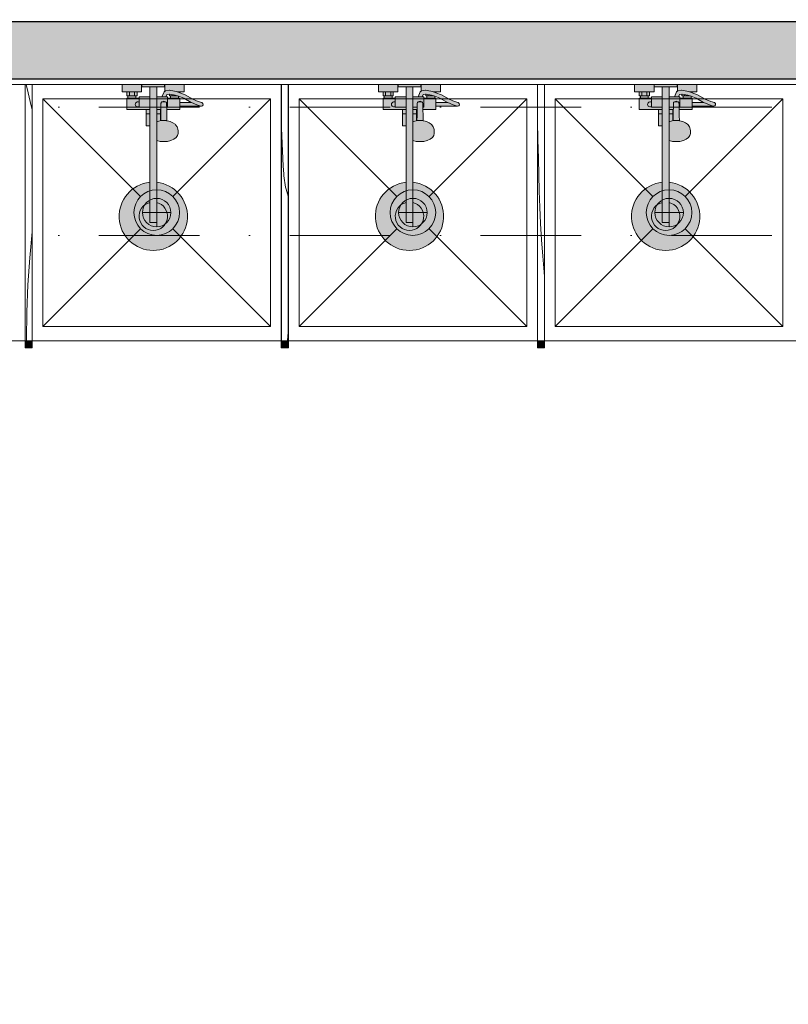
# Model space of a CAD drawing. Header units: millimetres. Extents: x -59761 to 112741, y -57975 to 46221.
# Tile 333 of 421: x 65981 to 68681, y -21151 to -17693. Entities that reach past the tile are written whole.
import ezdxf

# ---------------------------------------------------------------- set-up
doc = ezdxf.new("R2010")
doc.units = ezdxf.units.MM
for name, pattern in [('Wipeout_Contour', [1000, 0, -1000]), ('Штриховая', [564.444447, 282.222223, -282.222223]), ('Штрихпунктирная', [670.277762, 352.777767, -176.388884, 0, -141.111112])]:
    doc.linetypes.add(name, pattern=pattern)
for name, color, linetype in [('Интерьер - Оборудование', 7, 'Continuous'), ('Интерьер - Сантехника', 7, 'Continuous'), ('Конструктив - Стены Внутр сущ.', 7, 'Continuous'), ('Элемент Модели - Зона', 7, 'Continuous'), ('Элемент Модели - Оси', 2, 'Continuous')]:
    doc.layers.add(name, color=color, linetype=linetype)

# ---------------------------------------------------------------- blocks, each defined once
blk = doc.blocks.new('*X580', base_point=(2412685.8, -340475.5))
at = {"layer": 'Интерьер - Оборудование', "color": 7, "linetype": 'Continuous', "lineweight": 15}
for p, q in [((2525486.1, -304566.7), (2525485.8, -304547.8)), ((2525486.5, -304577.8), (2525486.1, -304566.7)), ((2525486.8, -304588.9), (2525486.5, -304577.8)), ((2525487.2, -304600), (2525486.8, -304588.9)), ((2525487.6, -304611.1), (2525487.2, -304600)), ((2525488, -304622.2), (2525487.6, -304611.1)), ((2525488.4, -304633.3), (2525488, -304622.2)), ((2525488.9, -304644.4), (2525488.4, -304633.3)), ((2525489.4, -304655.5), (2525488.9, -304644.4)), ((2525490.1, -304712.6), (2525489.4, -304655.5)), ((2525491.5, -304769.8), (2525490.1, -304712.6)), ((2525493.5, -304826.9), (2525491.5, -304769.8)), ((2525496.2, -304884), (2525493.5, -304826.9)), ((2525499.6, -304941.1), (2525496.2, -304884)), ((2525503.7, -304998.1), (2525499.6, -304941.1)), ((2525508.4, -305055), (2525503.7, -304998.1)), ((2525509.8, -305069.4), (2525508.4, -305055))]:
    blk.add_line(p, q, dxfattribs=at)
blk = doc.blocks.new('*X581', base_point=(2412685.8, -340475.5))
at = {"layer": 'Интерьер - Оборудование', "color": 7, "linetype": 'Continuous', "lineweight": 15}
for p, q in [((2524586.2, -304549.3), (2524585.8, -304533.3)), ((2524587.1, -304575.9), (2524586.2, -304549.3)), ((2524588.2, -304602.5), (2524587.1, -304575.9)), ((2524589.5, -304629.1), (2524588.2, -304602.5)), ((2524591, -304655.7), (2524589.5, -304629.1)), ((2524592.6, -304682.3), (2524591, -304655.7)), ((2524594.5, -304708.9), (2524592.6, -304682.3)), ((2524594.8, -304716.8), (2524594.5, -304708.9)), ((2524595.5, -304724.6), (2524594.8, -304716.8)), ((2524596.4, -304732.5), (2524595.5, -304724.6)), ((2524597.5, -304740.3), (2524596.4, -304732.5)), ((2524599, -304748.1), (2524597.5, -304740.3)), ((2524600.7, -304755.8), (2524599, -304748.1)), ((2524602.7, -304763.4), (2524600.7, -304755.8)), ((2524605, -304771), (2524602.7, -304763.4)), ((2524609.8, -304787.8), (2524605, -304771)), ((2524607.4, -305295), (2524609.2, -305266)), ((2524609.2, -305266), (2524609.8, -305257.5)), ((2524607.4, -305295.5), (2524607.4, -305295))]:
    blk.add_line(p, q, dxfattribs=at)
blk = doc.blocks.new('*X582', base_point=(2412685.8, -340475.5))
at = {"layer": 'Интерьер - Оборудование', "color": 7, "linetype": 'Continuous', "lineweight": 15}
for p, q in [((2523688.9, -304395.5), (2523696.9, -304424.8)), ((2523696.9, -304424.8), (2523707.4, -304470.7)), ((2523707.4, -304470.7), (2523709.8, -304483.8)), ((2523701.7, -305004.4), (2523709.8, -304913.1)), ((2523695.5, -305099.8), (2523701.7, -305004.4)), ((2523691.6, -305195.4), (2523695.5, -305099.8)), ((2523689.9, -305291), (2523691.6, -305195.4)), ((2523690, -305295.5), (2523689.9, -305291))]:
    blk.add_line(p, q, dxfattribs=at)

msp = doc.modelspace()

# ---------------------------------------------------------------- hatches: boundary and pattern name
at = {"layer": 'Интерьер - Оборудование', "linetype": 'Continuous', "lineweight": 0}
for points in [[(65999.5, -18820), (66000, -18820), (66000, -17920), (65999.5, -17920)], [(66024.5, -18820), (66024.5, -17920), (66024, -17920), (66024, -18820)], [(66899.5, -18820), (66900, -18820), (66900, -17920), (66899.5, -17920)], [(66924.5, -18820), (66924.5, -17920), (66924, -17920), (66924, -18820)], [(67799.5, -18820), (67800, -18820), (67800, -17920), (67799.5, -17920)], [(67824.5, -18820), (67824.5, -17920), (67824, -17920), (67824, -18820)]]:
    msp.add_hatch(color=255, dxfattribs=at).paths.add_polyline_path(points)
h = msp.add_hatch(color=255, dxfattribs=at)
h.paths.add_polyline_path([(66438, -18263.6, 19.9498744), (66462, -18263.6), (66462, -18117.04), (66474.06, -18119.91), (66487, -18120.88), (66499.94, -18119.91), (66512, -18117.04), (66522.36, -18112.48), (66530.3, -18106.54), (66535.3, -18099.63), (66537, -18092.2), (66537, -18081.56), (66536.49, -18078.38), (66534.8, -18071.03), (66533.36, -18068.29), (66528.56, -18061.65), (66526.5, -18059.79), (66519.25, -18054.37), (66509.8, -18050.21), (66504.63, -18048.85), (66498.01, -18047.28), (66497.5, -18029.07), (66497.25, -18008), (66543, -18008), (66543, -17996.5), (66619, -17996.5, 0.8537531), (66621.01, -17983.82), (66608.16, -17979.64), (66588.96, -17971.31), (66562.29, -17956.13), (66543, -17949.29), (66543, -17946), (66559, -17946), (66559, -17920), (66491, -17920), (66491, -17943.22), (66490.37, -17943.49), (66489.35, -17944.22), (66488.48, -17945.13), (66487.81, -17946.2), (66480.44, -17964), (66462, -17964), (66462, -17928), (66490, -17928), (66490, -17920), (66410, -17920), (66410, -17928), (66438, -17928), (66438, -17964), (66400, -17964), (66400, -17968), (66389, -17968), (66389, -17960), (66393, -17960), (66393, -17946), (66409, -17946), (66409, -17920), (66341, -17920), (66341, -17946), (66357, -17946), (66357, -17960), (66361, -17960), (66361, -17968), (66357, -17968), (66357, -18008), (66425.01, -18008), (66425.01, -18065), (66425.61, -18065), (66427.18, -18065), (66429.65, -18065), (66432.92, -18065), (66436.87, -18065), (66438, -18065)])
h.paths.add_polyline_path([(66500, -17964), (66494.45, -17964), (66498.16, -17954.98), (66506.78, -17953.58), (66507, -17953.62), (66507, -17960), (66511, -17960), (66511, -17968), (66500, -17968)], flags=0)
h.paths.add_polyline_path([(66539, -17968), (66539, -17961.64), (66556.91, -17967.97), (66583.04, -17982.89), (66584.45, -17983.5), (66543, -17983.5), (66543, -17968)], flags=0)
h = msp.add_hatch(color=255, dxfattribs=at)
h.paths.add_polyline_path([(67338, -18263.6, 19.9498744), (67362, -18263.6), (67362, -18117.04), (67374.06, -18119.91), (67387, -18120.88), (67399.94, -18119.91), (67412, -18117.04), (67422.36, -18112.48), (67430.3, -18106.54), (67435.3, -18099.63), (67437, -18092.2), (67437, -18081.56), (67436.49, -18078.38), (67434.8, -18071.03), (67433.36, -18068.29), (67428.56, -18061.65), (67426.5, -18059.79), (67419.25, -18054.37), (67409.8, -18050.21), (67404.63, -18048.85), (67398.01, -18047.28), (67397.5, -18029.07), (67397.25, -18008), (67443, -18008), (67443, -17996.5), (67519, -17996.5, 0.8537531), (67521.01, -17983.82), (67508.16, -17979.64), (67488.96, -17971.31), (67462.29, -17956.13), (67443, -17949.29), (67443, -17946), (67459, -17946), (67459, -17920), (67391, -17920), (67391, -17943.22), (67390.37, -17943.49), (67389.35, -17944.22), (67388.48, -17945.13), (67387.81, -17946.2), (67380.44, -17964), (67362, -17964), (67362, -17928), (67390, -17928), (67390, -17920), (67310, -17920), (67310, -17928), (67338, -17928), (67338, -17964), (67300, -17964), (67300, -17968), (67289, -17968), (67289, -17960), (67293, -17960), (67293, -17946), (67309, -17946), (67309, -17920), (67241, -17920), (67241, -17946), (67257, -17946), (67257, -17960), (67261, -17960), (67261, -17968), (67257, -17968), (67257, -18008), (67325.01, -18008), (67325.01, -18065), (67325.61, -18065), (67327.18, -18065), (67329.65, -18065), (67332.92, -18065), (67336.87, -18065), (67338, -18065)])
h.paths.add_polyline_path([(67400, -17964), (67394.45, -17964), (67398.16, -17954.98), (67406.78, -17953.58), (67407, -17953.62), (67407, -17960), (67411, -17960), (67411, -17968), (67400, -17968)], flags=0)
h.paths.add_polyline_path([(67439, -17968), (67439, -17961.64), (67456.91, -17967.97), (67483.04, -17982.89), (67484.45, -17983.5), (67443, -17983.5), (67443, -17968)], flags=0)
h = msp.add_hatch(color=255, dxfattribs=at)
h.paths.add_polyline_path([(68238, -18263.6, 19.9498744), (68262, -18263.6), (68262, -18117.04), (68274.06, -18119.91), (68287, -18120.88), (68299.94, -18119.91), (68312, -18117.04), (68322.36, -18112.48), (68330.3, -18106.54), (68335.3, -18099.63), (68337, -18092.2), (68337, -18081.56), (68336.49, -18078.38), (68334.8, -18071.03), (68333.36, -18068.29), (68328.56, -18061.65), (68326.5, -18059.79), (68319.25, -18054.37), (68309.8, -18050.21), (68304.63, -18048.85), (68298.01, -18047.28), (68297.5, -18029.07), (68297.25, -18008), (68343, -18008), (68343, -17996.5), (68419, -17996.5, 0.8537531), (68421.01, -17983.82), (68408.16, -17979.64), (68388.96, -17971.31), (68362.29, -17956.13), (68343, -17949.29), (68343, -17946), (68359, -17946), (68359, -17920), (68291, -17920), (68291, -17943.22), (68290.37, -17943.49), (68289.35, -17944.22), (68288.48, -17945.13), (68287.81, -17946.2), (68280.44, -17964), (68262, -17964), (68262, -17928), (68290, -17928), (68290, -17920), (68210, -17920), (68210, -17928), (68238, -17928), (68238, -17964), (68200, -17964), (68200, -17968), (68189, -17968), (68189, -17960), (68193, -17960), (68193, -17946), (68209, -17946), (68209, -17920), (68141, -17920), (68141, -17946), (68157, -17946), (68157, -17960), (68161, -17960), (68161, -17968), (68157, -17968), (68157, -18008), (68225.01, -18008), (68225.01, -18065), (68225.61, -18065), (68227.18, -18065), (68229.65, -18065), (68232.92, -18065), (68236.87, -18065), (68238, -18065)])
h.paths.add_polyline_path([(68300, -17964), (68294.45, -17964), (68298.16, -17954.98), (68306.78, -17953.58), (68307, -17953.62), (68307, -17960), (68311, -17960), (68311, -17968), (68300, -17968)], flags=0)
h.paths.add_polyline_path([(68339, -17968), (68339, -17961.64), (68356.91, -17967.97), (68383.04, -17982.89), (68384.45, -17983.5), (68343, -17983.5), (68343, -17968)], flags=0)
at = {"layer": 'Конструктив - Стены Внутр сущ.', "linetype": 'Continuous', "lineweight": 15}
msp.add_hatch(color=7, dxfattribs=at).paths.add_polyline_path([(63300, -17700), (63300, -17900), (71695, -17900), (71700, -17700)])

# ---------------------------------------------------------------- linework, layer by layer
at = {"layer": 'Интерьер - Оборудование', "color": 7, "linetype": 'Continuous', "lineweight": 15}
for p, q in [((65999.5, -18820), (65999.5, -17920)), ((65999.5, -17920), (66000, -17920)), ((66024.5, -17920), (66024, -17920)), ((66024.5, -18820), (66024.5, -17920)), ((66899.5, -18820), (66899.5, -17920)), ((66899.5, -17920), (66900, -17920)), ((66924.5, -17920), (66924, -17920)), ((66924.5, -18820), (66924.5, -17920)), ((67799.5, -18820), (67799.5, -17920)), ((67799.5, -17920), (67800, -17920)), ((67824.5, -17920), (67824, -17920)), ((67824.5, -18820), (67824.5, -17920)), ((66000, -18820), (65999.5, -18820)), ((66024, -18820), (66024.5, -18820)), ((66900, -18820), (66899.5, -18820)), ((66924, -18820), (66924.5, -18820)), ((67800, -18820), (67799.5, -18820)), ((67824, -18820), (67824.5, -18820))]:
    msp.add_line(p, q, dxfattribs=at)
at = {"layer": 'Интерьер - Оборудование', "color": 7, "linetype": 'Continuous', "lineweight": 5}
for p, q in [((66357, -17946), (66393, -17946)), ((66366, -17946), (66366, -17960)), ((66384, -17946), (66384, -17960)), ((66438, -17928), (66462, -17928)), ((66491.53, -17942.99), (66491, -17943.22)), ((66492.76, -17942.72), (66491.53, -17942.99)), ((66505.93, -17940.56), (66492.76, -17942.72)), ((66507.18, -17940.51), (66505.93, -17940.56)), ((66511.67, -17941.36), (66507.18, -17940.51)), ((66531.01, -17945.04), (66511.67, -17941.36)), ((66543, -17949.29), (66531.01, -17945.04)), ((66532.13, -17945.49), (66532.11, -17945.49)), ((66533.71, -17946), (66543, -17946)), ((67257, -17946), (67293, -17946)), ((67266, -17946), (67266, -17960)), ((67284, -17946), (67284, -17960)), ((67338, -17928), (67362, -17928)), ((67391.53, -17942.99), (67391, -17943.22)), ((67392.76, -17942.72), (67391.53, -17942.99)), ((67405.93, -17940.56), (67392.76, -17942.72)), ((67407.18, -17940.51), (67405.93, -17940.56)), ((67411.67, -17941.36), (67407.18, -17940.51)), ((67431.01, -17945.04), (67411.67, -17941.36)), ((67443, -17949.29), (67431.01, -17945.04)), ((67432.13, -17945.49), (67432.11, -17945.49)), ((67433.71, -17946), (67443, -17946)), ((68157, -17946), (68193, -17946)), ((68166, -17946), (68166, -17960)), ((68184, -17946), (68184, -17960)), ((68238, -17928), (68262, -17928)), ((68291.53, -17942.99), (68291, -17943.22)), ((68292.76, -17942.72), (68291.53, -17942.99)), ((68305.93, -17940.56), (68292.76, -17942.72)), ((68307.18, -17940.51), (68305.93, -17940.56)), ((68311.67, -17941.36), (68307.18, -17940.51)), ((68331.01, -17945.04), (68311.67, -17941.36)), ((68343, -17949.29), (68331.01, -17945.04)), ((68332.13, -17945.49), (68332.11, -17945.49)), ((68333.71, -17946), (68343, -17946)), ((66361, -17960), (66389, -17960)), ((66361, -17968), (66389, -17968)), ((66400, -17968), (66400, -18000)), ((66438, -17964), (66438, -18065)), ((66462, -18117.04), (66462, -17964)), ((66477.94, -17983.66), (66479.05, -17982.34)), ((66479.05, -17982.34), (66480.5, -17981.33)), ((66480.5, -17981.33), (66481.99, -17980.78)), ((66494.45, -17964), (66480.6, -17964)), ((66482, -17980.76), (66481.99, -17980.78)), ((66484.41, -17979.59), (66482, -17980.76)), ((66482, -17980.77), (66482.19, -17980.7)), ((66482.19, -17980.7), (66484, -17980.48)), ((66484, -17980.48), (66490, -17980.48)), ((66487, -17979.19), (66484.41, -17979.59)), ((66489.59, -17979.59), (66487, -17979.19)), ((66492, -17980.76), (66489.59, -17979.59)), ((66490, -17980.48), (66491.81, -17980.7)), ((66491.81, -17980.7), (66492, -17980.77)), ((66492, -17980.76), (66492.01, -17980.78)), ((66492.01, -17980.78), (66493.5, -17981.33)), ((66493.5, -17981.33), (66494.95, -17982.34)), ((66494.95, -17982.34), (66496.06, -17983.66)), ((66500, -18000), (66500, -17968)), ((66500, -17972), (66500, -17969.27)), ((66500, -17975.11), (66500, -17972)), ((66500, -17978.49), (66500, -17975.11)), ((66508.36, -17953.87), (66506.78, -17953.58)), ((66527.47, -17957.56), (66508.36, -17953.87)), ((66511, -17960), (66516, -17960)), ((66539, -17968), (66511, -17968)), ((66516, -17955.34), (66516, -17960)), ((66516, -17960), (66534, -17960)), ((66539, -17961.64), (66527.47, -17957.56)), ((66534, -17959.87), (66534, -17960)), ((66534, -17960), (66534.38, -17960)), ((67261, -17960), (67289, -17960)), ((67261, -17968), (67289, -17968)), ((67300, -17968), (67300, -18000)), ((67338, -17964), (67338, -18065)), ((67362, -18117.04), (67362, -17964)), ((67377.94, -17983.66), (67379.05, -17982.34)), ((67379.05, -17982.34), (67380.5, -17981.33)), ((67380.5, -17981.33), (67381.99, -17980.78)), ((67394.45, -17964), (67380.6, -17964)), ((67382, -17980.76), (67381.99, -17980.78)), ((67384.41, -17979.59), (67382, -17980.76)), ((67382, -17980.77), (67382.19, -17980.7)), ((67382.19, -17980.7), (67384, -17980.48)), ((67384, -17980.48), (67390, -17980.48)), ((67387, -17979.19), (67384.41, -17979.59)), ((67389.59, -17979.59), (67387, -17979.19)), ((67392, -17980.76), (67389.59, -17979.59)), ((67390, -17980.48), (67391.81, -17980.7)), ((67391.81, -17980.7), (67392, -17980.77)), ((67392, -17980.76), (67392.01, -17980.78)), ((67392.01, -17980.78), (67393.5, -17981.33)), ((67393.5, -17981.33), (67394.95, -17982.34)), ((67394.95, -17982.34), (67396.06, -17983.66)), ((67400, -18000), (67400, -17968)), ((67400, -17972), (67400, -17969.27)), ((67400, -17975.11), (67400, -17972)), ((67400, -17978.49), (67400, -17975.11)), ((67408.36, -17953.87), (67406.78, -17953.58)), ((67427.47, -17957.56), (67408.36, -17953.87)), ((67411, -17960), (67416, -17960)), ((67439, -17968), (67411, -17968)), ((67416, -17955.34), (67416, -17960)), ((67416, -17960), (67434, -17960)), ((67439, -17961.64), (67427.47, -17957.56)), ((67434, -17959.87), (67434, -17960)), ((67434, -17960), (67434.38, -17960)), ((68161, -17960), (68189, -17960)), ((68161, -17968), (68189, -17968)), ((68200, -17968), (68200, -18000)), ((68238, -17964), (68238, -18065)), ((68262, -18117.04), (68262, -17964)), ((68277.94, -17983.66), (68279.05, -17982.34)), ((68279.05, -17982.34), (68280.5, -17981.33)), ((68280.5, -17981.33), (68281.99, -17980.78)), ((68294.45, -17964), (68280.6, -17964)), ((68282, -17980.76), (68281.99, -17980.78)), ((68284.41, -17979.59), (68282, -17980.76)), ((68282, -17980.77), (68282.19, -17980.7)), ((68282.19, -17980.7), (68284, -17980.48)), ((68284, -17980.48), (68290, -17980.48)), ((68287, -17979.19), (68284.41, -17979.59)), ((68289.59, -17979.59), (68287, -17979.19)), ((68292, -17980.76), (68289.59, -17979.59)), ((68290, -17980.48), (68291.81, -17980.7)), ((68291.81, -17980.7), (68292, -17980.77)), ((68292, -17980.76), (68292.01, -17980.78)), ((68292.01, -17980.78), (68293.5, -17981.33)), ((68293.5, -17981.33), (68294.95, -17982.34)), ((68294.95, -17982.34), (68296.06, -17983.66)), ((68300, -18000), (68300, -17968)), ((68300, -17972), (68300, -17969.27)), ((68300, -17975.11), (68300, -17972)), ((68300, -17978.49), (68300, -17975.11)), ((68308.36, -17953.87), (68306.78, -17953.58)), ((68327.47, -17957.56), (68308.36, -17953.87)), ((68311, -17960), (68316, -17960)), ((68339, -17968), (68311, -17968)), ((68316, -17955.34), (68316, -17960)), ((68316, -17960), (68334, -17960)), ((68339, -17961.64), (68327.47, -17957.56)), ((68334, -17959.87), (68334, -17960)), ((68334, -17960), (68334.38, -17960)), ((66400, -18000), (66438, -18000)), ((66425.01, -18008), (66438, -18008)), ((66476.84, -18000), (66462, -18000)), ((66476.75, -18008), (66462, -18008)), ((66474.99, -18008), (66474.99, -18047.51)), ((66476.5, -18029.07), (66477, -17986.83)), ((66477, -17986.83), (66477.24, -17985.19)), ((66477.24, -17985.19), (66477.94, -17983.66)), ((66496.06, -17983.66), (66496.76, -17985.19)), ((66496.76, -17985.19), (66497, -17986.83)), ((66497.25, -18008), (66497, -17986.83)), ((66500, -18000), (66497.16, -18000)), ((66543, -17983.5), (66543, -17996.5)), ((66603.44, -17991.76), (66584.45, -17983.5)), ((66616.99, -17996.18), (66603.44, -17991.76)), ((66616.99, -17996.18), (66619, -17996.5)), ((67300, -18000), (67338, -18000)), ((67325.01, -18008), (67338, -18008)), ((67376.84, -18000), (67362, -18000)), ((67376.75, -18008), (67362, -18008)), ((67374.99, -18008), (67374.99, -18047.51)), ((67376.5, -18029.07), (67377, -17986.83)), ((67377, -17986.83), (67377.24, -17985.19)), ((67377.24, -17985.19), (67377.94, -17983.66)), ((67396.06, -17983.66), (67396.76, -17985.19)), ((67396.76, -17985.19), (67397, -17986.83)), ((67397.25, -18008), (67397, -17986.83)), ((67400, -18000), (67397.16, -18000)), ((67443, -17983.5), (67443, -17996.5)), ((67503.44, -17991.76), (67484.45, -17983.5)), ((67516.99, -17996.18), (67503.44, -17991.76)), ((67516.99, -17996.18), (67519, -17996.5)), ((68200, -18000), (68238, -18000)), ((68225.01, -18008), (68238, -18008)), ((68276.84, -18000), (68262, -18000)), ((68276.75, -18008), (68262, -18008)), ((68274.99, -18008), (68274.99, -18047.51)), ((68276.5, -18029.07), (68277, -17986.83)), ((68277, -17986.83), (68277.24, -17985.19)), ((68277.24, -17985.19), (68277.94, -17983.66)), ((68296.06, -17983.66), (68296.76, -17985.19)), ((68296.76, -17985.19), (68297, -17986.83)), ((68297.25, -18008), (68297, -17986.83)), ((68300, -18000), (68297.16, -18000)), ((68343, -17983.5), (68343, -17996.5)), ((68403.44, -17991.76), (68384.45, -17983.5)), ((68416.99, -17996.18), (68403.44, -17991.76)), ((68416.99, -17996.18), (68419, -17996.5)), ((66425.01, -18023), (66438, -18023)), ((66474.99, -18023), (66462, -18023)), ((66462, -18048.34), (66462.06, -18048.3)), ((66464.2, -18050.21), (66462, -18051.18)), ((66469.37, -18048.85), (66464.2, -18050.21)), ((66477.88, -18046.83), (66469.37, -18048.85)), ((66475.99, -18047.28), (66476.5, -18029.07)), ((66487, -18046.14), (66477.88, -18046.83)), ((66496.12, -18046.83), (66487, -18046.14)), ((66498.01, -18047.28), (66496.12, -18046.83)), ((67325.01, -18023), (67338, -18023)), ((67374.99, -18023), (67362, -18023)), ((67362, -18048.34), (67362.06, -18048.3)), ((67364.2, -18050.21), (67362, -18051.18)), ((67369.37, -18048.85), (67364.2, -18050.21)), ((67377.88, -18046.83), (67369.37, -18048.85)), ((67375.99, -18047.28), (67376.5, -18029.07)), ((67387, -18046.14), (67377.88, -18046.83)), ((67396.12, -18046.83), (67387, -18046.14)), ((67398.01, -18047.28), (67396.12, -18046.83)), ((68225.01, -18023), (68238, -18023)), ((68274.99, -18023), (68262, -18023)), ((68262, -18048.34), (68262.06, -18048.3)), ((68264.2, -18050.21), (68262, -18051.18)), ((68269.37, -18048.85), (68264.2, -18050.21)), ((68277.88, -18046.83), (68269.37, -18048.85)), ((68275.99, -18047.28), (68276.5, -18029.07)), ((68287, -18046.14), (68277.88, -18046.83)), ((68296.12, -18046.83), (68287, -18046.14)), ((68298.01, -18047.28), (68296.12, -18046.83)), ((66462.06, -18062.39), (66462, -18062.34)), ((67362.06, -18062.39), (67362, -18062.34)), ((68262.06, -18062.39), (68262, -18062.34)), ((66438, -18263.6), (66438, -18405)), ((66462, -18263.6), (66462, -18405)), ((67338, -18263.6), (67338, -18405)), ((67362, -18263.6), (67362, -18405)), ((68238, -18263.6), (68238, -18405)), ((68262, -18263.6), (68262, -18405)), ((66438, -18405), (66462, -18405)), ((67338, -18405), (67362, -18405)), ((68238, -18405), (68262, -18405))]:
    msp.add_line(p, q, dxfattribs=at)
at = {"layer": 'Интерьер - Оборудование', "color": 7, "linetype": 'Continuous', "lineweight": 5, "flags": 128}
for points in [[(66438, -18263.6, 19.9498744), (66462, -18263.6), (66462, -18117.04), (66474.06, -18119.91), (66487, -18120.88), (66499.94, -18119.91), (66512, -18117.04), (66522.36, -18112.48), (66530.3, -18106.54), (66535.3, -18099.63), (66537, -18092.2), (66537, -18081.56), (66536.49, -18078.38), (66534.8, -18071.03), (66533.36, -18068.29), (66528.56, -18061.65), (66526.5, -18059.79), (66519.25, -18054.37), (66509.8, -18050.21), (66504.63, -18048.85), (66498.01, -18047.28), (66497.5, -18029.07), (66497.25, -18008), (66543, -18008), (66543, -17996.5), (66619, -17996.5, 0.8537531), (66621.01, -17983.82), (66608.16, -17979.64), (66588.96, -17971.31), (66562.29, -17956.13), (66543, -17949.29), (66543, -17946), (66559, -17946), (66559, -17920), (66491, -17920), (66491, -17943.22), (66490.37, -17943.49), (66489.35, -17944.22), (66488.48, -17945.13), (66487.81, -17946.2), (66480.44, -17964), (66462, -17964), (66462, -17928), (66490, -17928), (66490, -17920), (66410, -17920), (66410, -17928), (66438, -17928), (66438, -17964), (66400, -17964), (66400, -17968), (66389, -17968), (66389, -17960), (66393, -17960), (66393, -17946), (66409, -17946), (66409, -17920), (66341, -17920), (66341, -17946), (66357, -17946), (66357, -17960), (66361, -17960), (66361, -17968), (66357, -17968), (66357, -18008), (66425.01, -18008), (66425.01, -18065), (66425.61, -18065), (66427.18, -18065), (66429.65, -18065), (66432.92, -18065), (66436.87, -18065), (66438, -18065)], [(67338, -18263.6, 19.9498744), (67362, -18263.6), (67362, -18117.04), (67374.06, -18119.91), (67387, -18120.88), (67399.94, -18119.91), (67412, -18117.04), (67422.36, -18112.48), (67430.3, -18106.54), (67435.3, -18099.63), (67437, -18092.2), (67437, -18081.56), (67436.49, -18078.38), (67434.8, -18071.03), (67433.36, -18068.29), (67428.56, -18061.65), (67426.5, -18059.79), (67419.25, -18054.37), (67409.8, -18050.21), (67404.63, -18048.85), (67398.01, -18047.28), (67397.5, -18029.07), (67397.25, -18008), (67443, -18008), (67443, -17996.5), (67519, -17996.5, 0.8537531), (67521.01, -17983.82), (67508.16, -17979.64), (67488.96, -17971.31), (67462.29, -17956.13), (67443, -17949.29), (67443, -17946), (67459, -17946), (67459, -17920), (67391, -17920), (67391, -17943.22), (67390.37, -17943.49), (67389.35, -17944.22), (67388.48, -17945.13), (67387.81, -17946.2), (67380.44, -17964), (67362, -17964), (67362, -17928), (67390, -17928), (67390, -17920), (67310, -17920), (67310, -17928), (67338, -17928), (67338, -17964), (67300, -17964), (67300, -17968), (67289, -17968), (67289, -17960), (67293, -17960), (67293, -17946), (67309, -17946), (67309, -17920), (67241, -17920), (67241, -17946), (67257, -17946), (67257, -17960), (67261, -17960), (67261, -17968), (67257, -17968), (67257, -18008), (67325.01, -18008), (67325.01, -18065), (67325.61, -18065), (67327.18, -18065), (67329.65, -18065), (67332.92, -18065), (67336.87, -18065), (67338, -18065)], [(68238, -18263.6, 19.9498744), (68262, -18263.6), (68262, -18117.04), (68274.06, -18119.91), (68287, -18120.88), (68299.94, -18119.91), (68312, -18117.04), (68322.36, -18112.48), (68330.3, -18106.54), (68335.3, -18099.63), (68337, -18092.2), (68337, -18081.56), (68336.49, -18078.38), (68334.8, -18071.03), (68333.36, -18068.29), (68328.56, -18061.65), (68326.5, -18059.79), (68319.25, -18054.37), (68309.8, -18050.21), (68304.63, -18048.85), (68298.01, -18047.28), (68297.5, -18029.07), (68297.25, -18008), (68343, -18008), (68343, -17996.5), (68419, -17996.5, 0.8537531), (68421.01, -17983.82), (68408.16, -17979.64), (68388.96, -17971.31), (68362.29, -17956.13), (68343, -17949.29), (68343, -17946), (68359, -17946), (68359, -17920), (68291, -17920), (68291, -17943.22), (68290.37, -17943.49), (68289.35, -17944.22), (68288.48, -17945.13), (68287.81, -17946.2), (68280.44, -17964), (68262, -17964), (68262, -17928), (68290, -17928), (68290, -17920), (68210, -17920), (68210, -17928), (68238, -17928), (68238, -17964), (68200, -17964), (68200, -17968), (68189, -17968), (68189, -17960), (68193, -17960), (68193, -17946), (68209, -17946), (68209, -17920), (68141, -17920), (68141, -17946), (68157, -17946), (68157, -17960), (68161, -17960), (68161, -17968), (68157, -17968), (68157, -18008), (68225.01, -18008), (68225.01, -18065), (68225.61, -18065), (68227.18, -18065), (68229.65, -18065), (68232.92, -18065), (68236.87, -18065), (68238, -18065)]]:
    msp.add_lwpolyline(points, format="xyb", close=True, dxfattribs=at)
for points in [[(66500, -17964), (66494.45, -17964), (66498.16, -17954.98), (66506.78, -17953.58), (66507, -17953.62), (66507, -17960), (66511, -17960), (66511, -17968), (66500, -17968)], [(66539, -17968), (66539, -17961.64), (66556.91, -17967.97), (66583.04, -17982.89), (66584.45, -17983.5), (66543, -17983.5), (66543, -17968)], [(67400, -17964), (67394.45, -17964), (67398.16, -17954.98), (67406.78, -17953.58), (67407, -17953.62), (67407, -17960), (67411, -17960), (67411, -17968), (67400, -17968)], [(67439, -17968), (67439, -17961.64), (67456.91, -17967.97), (67483.04, -17982.89), (67484.45, -17983.5), (67443, -17983.5), (67443, -17968)], [(68300, -17964), (68294.45, -17964), (68298.16, -17954.98), (68306.78, -17953.58), (68307, -17953.62), (68307, -17960), (68311, -17960), (68311, -17968), (68300, -17968)], [(68339, -17968), (68339, -17961.64), (68356.91, -17967.97), (68383.04, -17982.89), (68384.45, -17983.5), (68343, -17983.5), (68343, -17968)]]:
    msp.add_lwpolyline(points, close=True, dxfattribs=at)
at = {"layer": 'Интерьер - Оборудование', "color": 7, "linetype": 'Continuous', "lineweight": 5}
for centre, radius, start, end in [((66395.5, -17990), 9, 60, 300), ((67295.5, -17990), 9, 60, 300), ((68195.5, -17990), 9, 60, 300), ((66450, -18383), 50, 103.88654, 76.11346), ((67350, -18383), 50, 103.88654, 76.11346), ((68250, -18383), 50, 103.88654, 76.11346)]:
    msp.add_arc(centre, radius, start, end, dxfattribs=at)
at = {"layer": 'Интерьер - Сантехника', "color": 7, "linetype": 'Continuous', "lineweight": 5}
for p, q in [((66062, -17970), (66062, -18770)), ((66862, -17970), (66062, -17970)), ((66062, -17970), (66405.43, -18313.43)), ((66862, -17970), (66518.57, -18313.43)), ((66862, -18770), (66862, -17970)), ((66962, -17970), (66962, -18770)), ((67762, -17970), (66962, -17970)), ((66962, -17970), (67305.43, -18313.43)), ((67762, -17970), (67418.57, -18313.43)), ((67762, -18770), (67762, -17970)), ((67862, -17970), (67862, -18770)), ((68662, -17970), (67862, -17970)), ((67862, -17970), (68205.43, -18313.43)), ((68662, -17970), (68318.57, -18313.43)), ((68662, -18770), (68662, -17970)), ((66462, -18420), (66462, -18320)), ((67362, -18420), (67362, -18320)), ((68262, -18420), (68262, -18320)), ((66412, -18370), (66512, -18370)), ((67312, -18370), (67412, -18370)), ((68212, -18370), (68312, -18370)), ((66062, -18770), (66405.43, -18426.57)), ((66862, -18770), (66518.57, -18426.57)), ((66962, -18770), (67305.43, -18426.57)), ((67762, -18770), (67418.57, -18426.57)), ((67862, -18770), (68205.43, -18426.57)), ((68662, -18770), (68318.57, -18426.57)), ((66062, -18770), (66862, -18770)), ((66962, -18770), (67762, -18770)), ((67862, -18770), (68662, -18770))]:
    msp.add_line(p, q, dxfattribs=at)
at = {"layer": 'Интерьер - Сантехника', "color": 7, "linetype": 'Continuous', "lineweight": 5, "flags": 128}
for points in [[(65112, -18820), (66012, -18820), (66012, -17920), (65112, -17920)], [(66012, -18820), (66912, -18820), (66912, -17920), (66012, -17920)], [(66912, -18820), (67812, -18820), (67812, -17920), (66912, -17920)], [(67812, -18820), (68712, -18820), (68712, -17920), (67812, -17920)]]:
    msp.add_lwpolyline(points, close=True, dxfattribs=at)
at = {"layer": 'Интерьер - Сантехника', "color": 7, "linetype": 'Continuous', "lineweight": 5}
for centre, radius in [((66462, -18370), 80), ((67362, -18370), 80), ((68262, -18370), 80), ((66462, -18370), 50), ((67362, -18370), 50), ((68262, -18370), 50)]:
    msp.add_circle(centre, radius, dxfattribs=at)
at = {"layer": 'Конструктив - Стены Внутр сущ.', "color": 7, "linetype": 'Continuous', "lineweight": 30, "flags": 128}
for points in [[(71700, -17700), (63300, -17700)], [(63300, -17900), (71695, -17900)]]:
    msp.add_lwpolyline(points, dxfattribs=at)
at = {"layer": 'Элемент Модели - Зона', "color": 253, "linetype": 'Штриховая', "lineweight": 15, "flags": 128}
msp.add_lwpolyline([(-8890, -17680), (-3119.74, -17680), (-3119.74, -14858.42), (142.53, -11594.86), (156.67, -11609), (156.67, -11580), (18300, -11580), (18300, -11600), (32399.73, -11600), (32399.73, -11580), (69081.36, -11580), (72316.72, -14823.47), (72320.06, -15158.11), (72320.06, -17695), (72360, -17695), (72360, -19700), (72120, -19700), (72120, -18300), (71700, -18300), (71700, -17900), (63300, -17900), (63300, -18300), (62700, -18300), (62700, -17900), (54320, -17900), (54320, -27030), (62700, -27030), (62700, -26350), (63300, -26350), (63300, -27540), (67380, -27540), (67380, -26630), (67500, -26630), (67500, -27660), (62920, -27660), (62920, -32819.89), (72120, -32819.89), (72120, -27750), (71650, -27750), (71650, -26250), (72120, -26250), (72120, -21200), (72360, -21200), (72360, -33849.94), (72120, -33849.94), (72120, -33059.89), (54320, -33059.89), (54320, -39349.94), (72120, -39349.94), (72120, -36299.94), (71700.06, -36299.94), (71700.06, -35674.44), (72120, -35674.44), (72120, -35349.94), (72360, -35349.94), (72360, -35679.94), (75850, -35679.94), (75850, -16794.88), (75238.88, -16794.88), (75238.88, -9000), (80700, -9000), (80700, -8700), (81300, -8700), (81300, -9000), (87517.1, -9000), (87517.1, -320), (85530, -320), (85530, 300), (84182.9, 300), (81300, 300), (81300, -300), (80700, -300), (80700, 212.5), (79799.78, 212.5), (72300, 212.5), (72300, -300), (71700, -300), (71700, 212.5), (63300, 212.5), (63300, -300), (62700, -300), (62700, 212.5), (54300, 212.5), (54300, -300), (53700, -300), (53700, 212.5), (45650, 212.5), (45650, -300), (45050, -300), (44950, -300), (44950, -5367.2), (32450.06, -5367.2), (32450.06, -200), (32450.06, 7690), (32460.06, 7690), (32460.06, 13850), (29720, 13850), (29720, 5730), (28964.53, 5730), (28964.53, 212), (27300.06, 212), (27300.06, -300), (26700.06, -300), (26700.06, 212), (18300, 212), (18300, -300), (17700, -300), (17700, 212), (16025.03, 212), (16025.03, -7500), (16025.03, -9042.59), (9300, -9042.59), (9300, -9300), (8700, -9300), (8700, -9042.59), (300, -9042.59), (300, -9300), (-300, -9300), (-300, -9042.59), (-8250, -9042.59), (-8250, -9300), (-8850, -9300), (-8850, -9042.59), (-8890, -9042.59)], close=True, dxfattribs=at)

# ---------------------------------------------------------------- next in the draw order: wipeouts: each hides what was drawn before it
at = {"color": 254, "linetype": 'Wipeout_Contour', "lineweight": 0, "ltscale": 10168171.01933566}
msp.add_wipeout([(66024, -17920), (66000, -17920), (66000, -18820), (66024, -18820)], dxfattribs=at).dxf.layer = 'Интерьер - Оборудование'
at = {"color": 254, "linetype": 'Wipeout_Contour', "lineweight": 0, "ltscale": 10171745.04860923}
msp.add_wipeout([(66924, -17920), (66900, -17920), (66900, -18820), (66924, -18820)], dxfattribs=at).dxf.layer = 'Интерьер - Оборудование'
at = {"color": 254, "linetype": 'Wipeout_Contour', "lineweight": 0, "ltscale": 10175319.09619326}
msp.add_wipeout([(67824, -17920), (67800, -17920), (67800, -18820), (67824, -18820)], dxfattribs=at).dxf.layer = 'Интерьер - Оборудование'

# ---------------------------------------------------------------- next in the draw order: hatches: boundary and pattern name
at = {"layer": 'Интерьер - Оборудование', "linetype": 'Continuous', "lineweight": 0}
for points in [[(66024.5, -18845), (66024.5, -18820), (65999.5, -18820), (65999.5, -18845)], [(66924.5, -18845), (66924.5, -18820), (66899.5, -18820), (66899.5, -18845)], [(67824.5, -18845), (67824.5, -18820), (67799.5, -18820), (67799.5, -18845)]]:
    msp.add_hatch(color=255, dxfattribs=at).paths.add_polyline_path(points)

# ---------------------------------------------------------------- next in the draw order: linework, layer by layer
at = {"layer": 'Интерьер - Оборудование', "color": 7, "linetype": 'Continuous', "lineweight": 5, "flags": 128}
for points in [[(66024, -17920), (66000, -17920), (66000, -18820), (66024, -18820)], [(66924, -17920), (66900, -17920), (66900, -18820), (66924, -18820)], [(67824, -17920), (67800, -17920), (67800, -18820), (67824, -18820)]]:
    msp.add_lwpolyline(points, close=True, dxfattribs=at)
at = {"layer": 'Интерьер - Оборудование', "color": 7, "linetype": 'Continuous', "lineweight": 15, "flags": 128}
for points in [[(66024.5, -18845), (66024.5, -18820), (65999.5, -18820), (65999.5, -18845)], [(66924.5, -18845), (66924.5, -18820), (66899.5, -18820), (66899.5, -18845)], [(67824.5, -18845), (67824.5, -18820), (67799.5, -18820), (67799.5, -18845)]]:
    msp.add_lwpolyline(points, close=True, dxfattribs=at)
at = {"layer": 'Элемент Модели - Оси', "color": 7, "linetype": 'Штрихпунктирная', "lineweight": 15}
for p, q in [((-57760.58, -18000), (110650, -18000)), ((-57760.58, -18450), (110650, -18450))]:
    msp.add_line(p, q, dxfattribs=at)

# ---------------------------------------------------------------- next in the draw order: block references
at = {"layer": 'Интерьер - Оборудование', "color": 7, "linetype": 'Continuous', "lineweight": 5}
for name in ['*X582', '*X581', '*X580']:
    msp.add_blockref(name, (-45000, -54000), dxfattribs=at)

doc.saveas('drawing.dxf')
